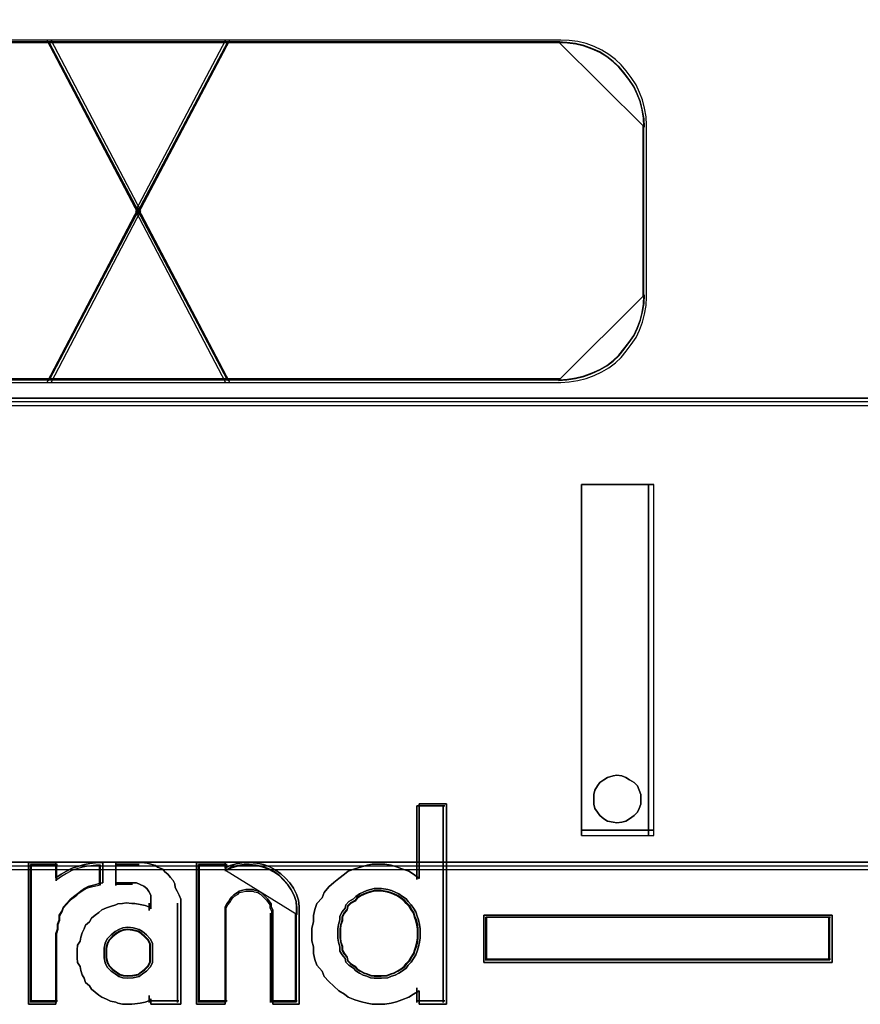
# Model space of a CAD drawing. Header units: millimetres. Extents: x -1290 to 1795, y -4192 to -1311.
# Tile 498 of 656: x 1537.8 to 1539.8, y -3688.65 to -3686.3. Entities that reach past the tile are written whole.
import ezdxf

# ---------------------------------------------------------------- set-up
doc = ezdxf.new("R2010")
doc.units = ezdxf.units.MM
doc.layers.add('30', color=7, linetype='Continuous')
doc.layers.add('45', color=7, linetype='Continuous')
doc.layers.add('Aparatura', color=7, linetype='Continuous', lineweight=13)

# ---------------------------------------------------------------- blocks, each defined once
blk = doc.blocks.new('*U222')
at = {"layer": '30', "color": 7}
for points in [[(764.797637, -412.488144), (117.203183, -412.488144), (117.203183, -414.007719), (117.203183, -435.076424), (117.203183, -436.55493), (764.797637, -436.55493), (764.797637, -435.076424), (764.797637, -414.007719), (764.797637, -412.488144)], [(117.203183, -436.468753), (764.797637, -436.468753), (117.203183, -436.468753)], [(764.797637, -436.468753), (117.203183, -436.468753), (117.203183, -437.964885), (117.203183, -439.544136), (117.203183, -442.07925), (764.797637, -442.07925), (764.797637, -439.544136), (764.797637, -437.964885), (764.797637, -436.468753)], [(764.754661, -436.510046), (117.246158, -436.510046), (117.246158, -437.983677), (117.246158, -439.539176), (117.246158, -442.036161), (764.754661, -442.036161), (764.754661, -439.539176), (764.754661, -437.983677), (764.754661, -436.510046)], [(117.203183, -441.993072), (764.797637, -441.993072), (117.203183, -441.993072)]]:
    blk.add_lwpolyline(points, close=True, dxfattribs=at)
blk = doc.blocks.new('*U225')
at = {"layer": '45', "color": 3}
for points in [[(193.397664, -437.626759), (197.395461, -437.626759), (197.395461, -437.626759), (198.462719, -435.585162), (197.395461, -433.549499), (193.397664, -433.549499)], [(193.397664, -437.626759), (197.395461, -437.626759), (197.395461, -437.626759), (198.462719, -435.585162), (197.395461, -433.549499), (193.397664, -433.549499)], [(193.397664, -437.626759), (197.395461, -437.626759), (197.395461, -437.626759), (198.462719, -435.585162), (197.395461, -433.549499), (193.397664, -433.549499)], [(193.397664, -437.626759), (197.395461, -437.626759), (198.462719, -435.585162), (197.395461, -433.549499), (197.395461, -433.549499), (193.397664, -433.549499)], [(193.397664, -437.626759), (197.395461, -437.626759), (198.462719, -435.585162), (198.462719, -435.585162), (197.395461, -433.549499), (193.397664, -433.549499)], [(193.397664, -437.626759), (197.395461, -437.626759), (197.395461, -437.626759), (198.462719, -435.585162), (197.395461, -433.549499), (193.397664, -433.549499)], [(193.417948, -437.594443), (197.375708, -437.594443), (197.375708, -437.594443), (198.432278, -435.585209), (197.375708, -433.581816), (193.417948, -433.581816)], [(193.417948, -437.594443), (197.375708, -437.594443), (197.375708, -437.594443), (198.432278, -435.585209), (197.375708, -433.581816), (193.417948, -433.581816)], [(193.417948, -437.594443), (197.375708, -437.594443), (197.375708, -437.594443), (198.432278, -435.585209), (197.375708, -433.581816), (193.417948, -433.581816)], [(193.417948, -437.594443), (197.375708, -437.594443), (198.432278, -435.585209), (197.375708, -433.581816), (197.375708, -433.581816), (193.417948, -433.581816)], [(193.417948, -437.594443), (197.375708, -437.594443), (198.432278, -435.585209), (198.432278, -435.585209), (197.375708, -433.581816), (193.417948, -433.581816)], [(193.417948, -437.594443), (197.375708, -437.594443), (197.375708, -437.594443), (198.432278, -435.585209), (197.375708, -433.581816), (193.417948, -433.581816)]]:
    blk.add_lwpolyline(points, dxfattribs=at)
for points in [[(203.45146, -433.572839), (193.411305, -433.572839), (203.45146, -433.572839)], [(197.343565, -433.549499), (198.431064, -435.617753), (199.524572, -433.549499), (197.343565, -433.549499)], [(199.524572, -433.549499), (197.343565, -433.549499), (198.431064, -435.617753), (199.524572, -433.549499)], [(198.431064, -435.617753), (199.524572, -433.549499), (197.343565, -433.549499), (198.431064, -435.617753)], [(199.524572, -433.549499), (197.343565, -433.549499), (198.431064, -435.617753), (199.524572, -433.549499)], [(199.524572, -433.549499), (197.343565, -433.549499), (198.431064, -435.617753), (199.524572, -433.549499)], [(199.524572, -433.549499), (197.343565, -433.549499), (198.431064, -435.617753), (199.524572, -433.549499)], [(199.524572, -433.549499), (197.343565, -433.549499), (198.431064, -435.617753), (199.524572, -433.549499)], [(197.366843, -433.572839), (199.501294, -437.60342), (197.366843, -433.572839)], [(199.501294, -433.572839), (197.366843, -437.60342), (199.501294, -433.572839)], [(197.374006, -433.581816), (198.431148, -435.585436), (199.494131, -433.581816), (197.374006, -433.581816)], [(199.494131, -433.581816), (197.374006, -433.581816), (198.431148, -435.585436), (199.494131, -433.581816)], [(198.431148, -435.585436), (199.494131, -433.581816), (197.374006, -433.581816), (198.431148, -435.585436)], [(199.494131, -433.581816), (197.374006, -433.581816), (198.431148, -435.585436), (199.494131, -433.581816)], [(199.494131, -433.581816), (197.374006, -433.581816), (198.431148, -435.585436), (199.494131, -433.581816)], [(199.494131, -433.581816), (197.374006, -433.581816), (198.431148, -435.585436), (199.494131, -433.581816)], [(199.494131, -433.581816), (197.374006, -433.581816), (198.431148, -435.585436), (199.494131, -433.581816)], [(198.400046, -435.585162), (199.473108, -437.626759), (203.464664, -437.626759), (203.564895, -437.620825), (203.665126, -437.60302), (203.765357, -437.57928), (203.859693, -437.543671), (203.954028, -437.502127), (204.036571, -437.454648), (204.113218, -437.395299), (204.18397, -437.330016), (204.242929, -437.252862), (204.301889, -437.175709), (204.360848, -437.092621), (204.40212, -437.003597), (204.437495, -436.908639), (204.461079, -436.813681), (204.478767, -436.712788), (204.484663, -436.605961), (204.484663, -434.564363), (204.478767, -434.46347), (204.461079, -434.362577), (204.437495, -434.261684), (204.40212, -434.172661), (204.360848, -434.083638), (204.301889, -433.994615), (204.242929, -433.917462), (204.18397, -433.846243), (204.113218, -433.780959), (204.036571, -433.721611), (203.954028, -433.668197), (203.859693, -433.626653), (203.765357, -433.591043), (203.665126, -433.567304), (203.564895, -433.555434), (203.464664, -433.549499), (199.473108, -433.549499), (198.400046, -435.585162)], [(203.464664, -433.549499), (199.473108, -433.549499), (198.400046, -435.585162), (199.473108, -437.626759), (203.464664, -437.626759), (203.564895, -437.620825), (203.665126, -437.60302), (203.765357, -437.57928), (203.859693, -437.543671), (203.954028, -437.502127), (204.036571, -437.454648), (204.113218, -437.395299), (204.18397, -437.330016), (204.242929, -437.252862), (204.301889, -437.175709), (204.360848, -437.092621), (204.40212, -437.003597), (204.437495, -436.908639), (204.461079, -436.813681), (204.478767, -436.712788), (204.484663, -436.605961), (204.484663, -434.564363), (204.478767, -434.46347), (204.461079, -434.362577), (204.437495, -434.261684), (204.40212, -434.172661), (204.360848, -434.083638), (204.301889, -433.994615), (204.242929, -433.917462), (204.18397, -433.846243), (204.113218, -433.780959), (204.036571, -433.721611), (203.954028, -433.668197), (203.859693, -433.626653), (203.765357, -433.591043), (203.665126, -433.567304), (203.564895, -433.555434), (203.464664, -433.549499)], [(198.400046, -435.585162), (199.473108, -437.626759), (203.464664, -437.626759), (203.564895, -437.620825), (203.665126, -437.60302), (203.765357, -437.57928), (203.859693, -437.543671), (203.954028, -437.502127), (204.036571, -437.454648), (204.113218, -437.395299), (204.18397, -437.330016), (204.242929, -437.252862), (204.301889, -437.175709), (204.360848, -437.092621), (204.40212, -437.003597), (204.437495, -436.908639), (204.461079, -436.813681), (204.478767, -436.712788), (204.484663, -436.605961), (204.484663, -434.564363), (204.478767, -434.46347), (204.461079, -434.362577), (204.437495, -434.261684), (204.40212, -434.172661), (204.360848, -434.083638), (204.301889, -433.994615), (204.242929, -433.917462), (204.18397, -433.846243), (204.113218, -433.780959), (204.036571, -433.721611), (203.954028, -433.668197), (203.859693, -433.626653), (203.765357, -433.591043), (203.665126, -433.567304), (203.564895, -433.555434), (203.464664, -433.549499), (199.473108, -433.549499), (198.400046, -435.585162)], [(199.473108, -433.549499), (198.400046, -435.585162), (199.473108, -437.626759), (203.464664, -437.626759), (203.564895, -437.620825), (203.665126, -437.60302), (203.765357, -437.57928), (203.859693, -437.543671), (203.954028, -437.502127), (204.036571, -437.454648), (204.113218, -437.395299), (204.18397, -437.330016), (204.242929, -437.252862), (204.301889, -437.175709), (204.360848, -437.092621), (204.40212, -437.003597), (204.437495, -436.908639), (204.461079, -436.813681), (204.478767, -436.712788), (204.484663, -436.605961), (204.484663, -434.564363), (204.478767, -434.46347), (204.461079, -434.362577), (204.437495, -434.261684), (204.40212, -434.172661), (204.360848, -434.083638), (204.301889, -433.994615), (204.242929, -433.917462), (204.18397, -433.846243), (204.113218, -433.780959), (204.036571, -433.721611), (203.954028, -433.668197), (203.859693, -433.626653), (203.765357, -433.591043), (203.665126, -433.567304), (203.564895, -433.555434), (203.464664, -433.549499), (199.473108, -433.549499)], [(199.473108, -433.549499), (198.400046, -435.585162), (199.473108, -437.626759), (203.464664, -437.626759), (203.564895, -437.620825), (203.665126, -437.60302), (203.765357, -437.57928), (203.859693, -437.543671), (203.954028, -437.502127), (204.036571, -437.454648), (204.113218, -437.395299), (204.18397, -437.330016), (204.242929, -437.252862), (204.301889, -437.175709), (204.360848, -437.092621), (204.40212, -437.003597), (204.437495, -436.908639), (204.461079, -436.813681), (204.478767, -436.712788), (204.484663, -436.605961), (204.484663, -434.564363), (204.478767, -434.46347), (204.461079, -434.362577), (204.437495, -434.261684), (204.40212, -434.172661), (204.360848, -434.083638), (204.301889, -433.994615), (204.242929, -433.917462), (204.18397, -433.846243), (204.113218, -433.780959), (204.036571, -433.721611), (203.954028, -433.668197), (203.859693, -433.626653), (203.765357, -433.591043), (203.665126, -433.567304), (203.564895, -433.555434), (203.464664, -433.549499), (199.473108, -433.549499)], [(203.464664, -437.626759), (203.564895, -437.620825), (203.665126, -437.60302), (203.765357, -437.57928), (203.859693, -437.543671), (203.954028, -437.502127), (204.036571, -437.454648), (204.113218, -437.395299), (204.18397, -437.330016), (204.242929, -437.252862), (204.301889, -437.175709), (204.360848, -437.092621), (204.40212, -437.003597), (204.437495, -436.908639), (204.461079, -436.813681), (204.478767, -436.712788), (204.484663, -436.605961), (204.484663, -434.564363), (204.478767, -434.46347), (204.461079, -434.362577), (204.437495, -434.261684), (204.40212, -434.172661), (204.360848, -434.083638), (204.301889, -433.994615), (204.242929, -433.917462), (204.18397, -433.846243), (204.113218, -433.780959), (204.036571, -433.721611), (203.954028, -433.668197), (203.859693, -433.626653), (203.765357, -433.591043), (203.665126, -433.567304), (203.564895, -433.555434), (203.464664, -433.549499), (199.473108, -433.549499), (198.400046, -435.585162), (199.473108, -437.626759), (203.464664, -437.626759)], [(198.430487, -435.585209), (199.492813, -437.594443), (203.444429, -437.594443), (203.543657, -437.588602), (203.642886, -437.57108), (203.742114, -437.547717), (203.835505, -437.512672), (203.928896, -437.471786), (204.010614, -437.42506), (204.086494, -437.366652), (204.156537, -437.302403), (204.214907, -437.226473), (204.273276, -437.150542), (204.331646, -437.068771), (204.372505, -436.981159), (204.407526, -436.887707), (204.430874, -436.794254), (204.448385, -436.69496), (204.454222, -436.589826), (204.454222, -434.580592), (204.448385, -434.481298), (204.430874, -434.382005), (204.407526, -434.282711), (204.372505, -434.195099), (204.331646, -434.107487), (204.273276, -434.019875), (204.214907, -433.943945), (204.156537, -433.873856), (204.086494, -433.809607), (204.010614, -433.751199), (203.928896, -433.698632), (203.835505, -433.657746), (203.742114, -433.622701), (203.642886, -433.599338), (203.543657, -433.587657), (203.444429, -433.581816), (199.492813, -433.581816), (198.430487, -435.585209)], [(203.444429, -433.581816), (199.492813, -433.581816), (198.430487, -435.585209), (199.492813, -437.594443), (203.444429, -437.594443), (203.543657, -437.588602), (203.642886, -437.57108), (203.742114, -437.547717), (203.835505, -437.512672), (203.928896, -437.471786), (204.010614, -437.42506), (204.086494, -437.366652), (204.156537, -437.302403), (204.214907, -437.226473), (204.273276, -437.150542), (204.331646, -437.068771), (204.372505, -436.981159), (204.407526, -436.887707), (204.430874, -436.794254), (204.448385, -436.69496), (204.454222, -436.589826), (204.454222, -434.580592), (204.448385, -434.481298), (204.430874, -434.382005), (204.407526, -434.282711), (204.372505, -434.195099), (204.331646, -434.107487), (204.273276, -434.019875), (204.214907, -433.943945), (204.156537, -433.873856), (204.086494, -433.809607), (204.010614, -433.751199), (203.928896, -433.698632), (203.835505, -433.657746), (203.742114, -433.622701), (203.642886, -433.599338), (203.543657, -433.587657), (203.444429, -433.581816)], [(198.430487, -435.585209), (199.492813, -437.594443), (203.444429, -437.594443), (203.543657, -437.588602), (203.642886, -437.57108), (203.742114, -437.547717), (203.835505, -437.512672), (203.928896, -437.471786), (204.010614, -437.42506), (204.086494, -437.366652), (204.156537, -437.302403), (204.214907, -437.226473), (204.273276, -437.150542), (204.331646, -437.068771), (204.372505, -436.981159), (204.407526, -436.887707), (204.430874, -436.794254), (204.448385, -436.69496), (204.454222, -436.589826), (204.454222, -434.580592), (204.448385, -434.481298), (204.430874, -434.382005), (204.407526, -434.282711), (204.372505, -434.195099), (204.331646, -434.107487), (204.273276, -434.019875), (204.214907, -433.943945), (204.156537, -433.873856), (204.086494, -433.809607), (204.010614, -433.751199), (203.928896, -433.698632), (203.835505, -433.657746), (203.742114, -433.622701), (203.642886, -433.599338), (203.543657, -433.587657), (203.444429, -433.581816), (199.492813, -433.581816), (198.430487, -435.585209)], [(199.492813, -433.581816), (198.430487, -435.585209), (199.492813, -437.594443), (203.444429, -437.594443), (203.543657, -437.588602), (203.642886, -437.57108), (203.742114, -437.547717), (203.835505, -437.512672), (203.928896, -437.471786), (204.010614, -437.42506), (204.086494, -437.366652), (204.156537, -437.302403), (204.214907, -437.226473), (204.273276, -437.150542), (204.331646, -437.068771), (204.372505, -436.981159), (204.407526, -436.887707), (204.430874, -436.794254), (204.448385, -436.69496), (204.454222, -436.589826), (204.454222, -434.580592), (204.448385, -434.481298), (204.430874, -434.382005), (204.407526, -434.282711), (204.372505, -434.195099), (204.331646, -434.107487), (204.273276, -434.019875), (204.214907, -433.943945), (204.156537, -433.873856), (204.086494, -433.809607), (204.010614, -433.751199), (203.928896, -433.698632), (203.835505, -433.657746), (203.742114, -433.622701), (203.642886, -433.599338), (203.543657, -433.587657), (203.444429, -433.581816), (199.492813, -433.581816)], [(199.492813, -433.581816), (198.430487, -435.585209), (199.492813, -437.594443), (203.444429, -437.594443), (203.543657, -437.588602), (203.642886, -437.57108), (203.742114, -437.547717), (203.835505, -437.512672), (203.928896, -437.471786), (204.010614, -437.42506), (204.086494, -437.366652), (204.156537, -437.302403), (204.214907, -437.226473), (204.273276, -437.150542), (204.331646, -437.068771), (204.372505, -436.981159), (204.407526, -436.887707), (204.430874, -436.794254), (204.448385, -436.69496), (204.454222, -436.589826), (204.454222, -434.580592), (204.448385, -434.481298), (204.430874, -434.382005), (204.407526, -434.282711), (204.372505, -434.195099), (204.331646, -434.107487), (204.273276, -434.019875), (204.214907, -433.943945), (204.156537, -433.873856), (204.086494, -433.809607), (204.010614, -433.751199), (203.928896, -433.698632), (203.835505, -433.657746), (203.742114, -433.622701), (203.642886, -433.599338), (203.543657, -433.587657), (203.444429, -433.581816), (199.492813, -433.581816)], [(203.444429, -437.594443), (203.543657, -437.588602), (203.642886, -437.57108), (203.742114, -437.547717), (203.835505, -437.512672), (203.928896, -437.471786), (204.010614, -437.42506), (204.086494, -437.366652), (204.156537, -437.302403), (204.214907, -437.226473), (204.273276, -437.150542), (204.331646, -437.068771), (204.372505, -436.981159), (204.407526, -436.887707), (204.430874, -436.794254), (204.448385, -436.69496), (204.454222, -436.589826), (204.454222, -434.580592), (204.448385, -434.481298), (204.430874, -434.382005), (204.407526, -434.282711), (204.372505, -434.195099), (204.331646, -434.107487), (204.273276, -434.019875), (204.214907, -433.943945), (204.156537, -433.873856), (204.086494, -433.809607), (204.010614, -433.751199), (203.928896, -433.698632), (203.835505, -433.657746), (203.742114, -433.622701), (203.642886, -433.599338), (203.543657, -433.587657), (203.444429, -433.581816), (199.492813, -433.581816), (198.430487, -435.585209), (199.492813, -437.594443), (203.444429, -437.594443)], [(204.461384, -434.589012), (204.455454, -434.487989), (204.437661, -434.386966), (204.413938, -434.285943), (204.378352, -434.196805), (204.336836, -434.107667), (204.277528, -434.018529), (204.218219, -433.941276), (204.15891, -433.869966), (204.08774, -433.804598), (204.010638, -433.745172), (203.927606, -433.69169), (203.832712, -433.650092), (203.737818, -433.614437), (203.636994, -433.590667), (203.536169, -433.578781), (203.435344, -433.572839), (204.461384, -434.589012)], [(204.445269, -436.598019), (204.445269, -434.572854), (204.445269, -436.598019)], [(199.524572, -437.626759), (198.431064, -435.55312), (197.343565, -437.626759), (199.524572, -437.626759)], [(199.524572, -437.626759), (198.431064, -435.55312), (197.343565, -437.626759), (199.524572, -437.626759)], [(199.524572, -437.626759), (198.431064, -435.55312), (197.343565, -437.626759), (199.524572, -437.626759)], [(199.524572, -437.626759), (198.431064, -435.55312), (197.343565, -437.626759), (199.524572, -437.626759)], [(199.524572, -437.626759), (198.431064, -435.55312), (197.343565, -437.626759), (199.524572, -437.626759)], [(199.524572, -437.626759), (198.431064, -435.55312), (197.343565, -437.626759), (199.524572, -437.626759)], [(199.524572, -437.626759), (198.431064, -435.55312), (197.343565, -437.626759), (199.524572, -437.626759)], [(199.494131, -437.594443), (198.431148, -435.583641), (197.374006, -437.594443), (199.494131, -437.594443)], [(199.494131, -437.594443), (198.431148, -435.583641), (197.374006, -437.594443), (199.494131, -437.594443)], [(199.494131, -437.594443), (198.431148, -435.583641), (197.374006, -437.594443), (199.494131, -437.594443)], [(199.494131, -437.594443), (198.431148, -435.583641), (197.374006, -437.594443), (199.494131, -437.594443)], [(199.494131, -437.594443), (198.431148, -435.583641), (197.374006, -437.594443), (199.494131, -437.594443)], [(199.494131, -437.594443), (198.431148, -435.583641), (197.374006, -437.594443), (199.494131, -437.594443)], [(199.494131, -437.594443), (198.431148, -435.583641), (197.374006, -437.594443), (199.494131, -437.594443)], [(203.435344, -437.60342), (203.536169, -437.59748), (203.636994, -437.579663), (203.737818, -437.555905), (203.832712, -437.52027), (203.927606, -437.478695), (204.010638, -437.43118), (204.08774, -437.371787), (204.15891, -437.306455), (204.218219, -437.229244), (204.277528, -437.152033), (204.336836, -437.068883), (204.378352, -436.979793), (204.413938, -436.884765), (204.437661, -436.789736), (204.455454, -436.688768), (204.461384, -436.581861), (203.435344, -437.60342)], [(203.45146, -437.585466), (193.411305, -437.585466), (203.45146, -437.585466)]]:
    blk.add_lwpolyline(points, close=True, dxfattribs=at)
at = {"layer": '45', "color": 7}
for points in [[(203.709313, -443.023608), (203.709313, -438.842217), (203.709313, -443.023608)], [(203.709313, -438.842217), (204.572405, -438.842217), (203.709313, -438.842217)], [(203.709313, -443.023608), (204.572405, -443.023608), (204.572405, -438.842217), (203.709313, -438.842217), (203.709313, -443.023608)], [(204.509732, -443.023608), (204.509732, -438.842217), (204.509732, -443.023608)], [(204.414828, -442.588234), (204.414828, -442.535626), (204.39511, -442.483017), (204.375391, -442.430409), (204.335955, -442.390953), (204.283373, -442.358073), (204.237364, -442.331769), (204.191355, -442.312041), (204.1322, -442.305465), (204.086191, -442.312041), (204.020464, -442.331769), (203.974455, -442.358073), (203.928446, -442.390953), (203.902155, -442.430409), (203.869291, -442.483017), (203.856146, -442.535626), (203.856146, -442.588234), (203.856146, -442.647418), (203.869291, -442.700026), (203.902155, -442.746058), (203.928446, -442.785515), (203.974455, -442.824971), (204.020464, -442.851275), (204.086191, -442.864427), (204.1322, -442.871003), (204.191355, -442.864427), (204.237364, -442.851275), (204.283373, -442.824971), (204.335955, -442.785515), (204.375391, -442.746058), (204.39511, -442.700026), (204.414828, -442.647418), (204.414828, -442.588234)], [(204.1322, -442.305465), (204.191355, -442.312041), (204.237364, -442.331769), (204.283373, -442.358073), (204.335955, -442.390953), (204.375391, -442.430409), (204.39511, -442.483017), (204.414828, -442.535626), (204.414828, -442.588234), (204.414828, -442.647418), (204.39511, -442.700026), (204.375391, -442.746058), (204.335955, -442.785515), (204.283373, -442.824971), (204.237364, -442.851275), (204.191355, -442.864427), (204.1322, -442.871003), (204.086191, -442.864427), (204.020464, -442.851275), (203.974455, -442.824971), (203.928446, -442.785515), (203.902155, -442.746058), (203.869291, -442.700026), (203.856146, -442.647418), (203.856146, -442.588234), (203.856146, -442.535626), (203.869291, -442.483017), (203.902155, -442.430409), (203.928446, -442.390953), (203.974455, -442.358073), (204.020464, -442.331769), (204.086191, -442.312041), (204.1322, -442.305465)], [(202.104894, -442.644788), (202.104894, -445.032615), (201.776717, -445.032615), (201.776717, -444.870627), (201.709866, -444.912624), (201.65517, -444.948621), (201.570087, -444.978619), (201.509314, -445.002617), (201.442463, -445.020616), (201.369535, -445.032615), (201.284452, -445.032615), (201.217601, -445.032615), (201.156828, -445.020616), (201.089977, -445.002617), (201.010972, -444.978619), (200.931966, -444.948621), (200.889425, -444.912624), (200.822574, -444.870627), (200.7618, -444.816631), (200.701027, -444.762635), (200.646331, -444.702639), (200.622021, -444.636644), (200.561248, -444.564649), (200.536939, -444.498654), (200.518707, -444.426659), (200.518707, -444.348665), (200.500475, -444.27667), (200.500475, -444.198675), (200.500475, -444.126681), (200.518707, -444.048686), (200.518707, -443.976691), (200.536939, -443.904697), (200.561248, -443.832702), (200.622021, -443.766707), (200.646331, -443.700711), (200.701027, -443.634716), (200.7618, -443.58072), (200.822574, -443.532723), (200.889425, -443.484727), (200.931966, -443.44873), (201.010972, -443.418732), (201.089977, -443.394733), (201.156828, -443.376735), (201.217601, -443.364736), (201.284452, -443.364736), (201.369535, -443.364736), (201.442463, -443.376735), (201.509314, -443.394733), (201.570087, -443.418732), (201.65517, -443.44873), (201.709866, -443.484727), (201.776717, -443.532723), (201.776717, -442.644788), (202.104894, -442.644788)], [(200.646331, -443.700711), (200.622021, -443.766707), (200.561248, -443.832702), (200.536939, -443.904697), (200.518707, -443.976691), (200.518707, -444.048686), (200.500475, -444.126681), (200.500475, -444.198675), (200.500475, -444.27667), (200.518707, -444.348665), (200.518707, -444.426659), (200.536939, -444.498654), (200.561248, -444.564649), (200.622021, -444.636644), (200.646331, -444.702639), (200.701027, -444.762635), (200.7618, -444.816631), (200.822574, -444.870627), (200.889425, -444.912624), (200.931966, -444.948621), (201.010972, -444.978619), (201.089977, -445.002617), (201.156828, -445.020616), (201.217601, -445.032615), (201.284452, -445.032615), (201.369535, -445.032615), (201.442463, -445.020616), (201.509314, -445.002617), (201.570087, -444.978619), (201.65517, -444.948621), (201.709866, -444.912624), (201.776717, -444.870627), (201.776717, -445.032615), (202.104894, -445.032615), (202.104894, -442.644788), (201.776717, -442.644788), (201.776717, -443.532723), (201.709866, -443.484727), (201.65517, -443.44873), (201.570087, -443.418732), (201.509314, -443.394733), (201.442463, -443.376735), (201.369535, -443.364736), (201.284452, -443.364736), (201.217601, -443.364736), (201.156828, -443.376735), (201.089977, -443.394733), (201.010972, -443.418732), (200.931966, -443.44873), (200.889425, -443.484727), (200.822574, -443.532723), (200.7618, -443.58072), (200.701027, -443.634716), (200.646331, -443.700711)], [(201.748555, -442.668127), (201.748555, -443.547853), (201.748555, -442.668127)], [(201.748555, -442.668127), (202.081615, -442.668127), (201.748555, -442.668127)], [(202.063709, -442.668127), (202.063709, -445.009275), (202.063709, -442.668127)], [(203.709313, -442.958975), (204.572405, -442.958975), (203.709313, -442.958975)], [(197.126897, -443.344978), (197.453785, -443.344978), (197.453785, -443.527097), (197.516648, -443.484602), (197.579511, -443.448179), (197.648661, -443.411755), (197.724096, -443.387472), (197.793246, -443.36926), (197.856109, -443.357119), (197.95669, -443.344978), (198.013267, -443.344978), (198.013267, -443.587803), (197.95669, -443.599944), (197.900113, -443.612086), (197.83725, -443.630298), (197.793246, -443.65458), (197.749241, -443.684933), (197.711524, -443.715287), (197.661233, -443.75171), (197.617229, -443.788134), (197.579511, -443.830629), (197.541793, -443.873123), (197.522934, -443.921688), (197.491503, -443.970253), (197.491503, -444.024889), (197.472644, -444.079525), (197.472644, -444.134161), (197.453785, -444.188796), (197.453785, -445.032615), (197.126897, -445.032615), (197.126897, -443.344978)], [(197.711524, -443.715287), (197.749241, -443.684933), (197.793246, -443.65458), (197.83725, -443.630298), (197.900113, -443.612086), (197.95669, -443.599944), (198.013267, -443.587803), (198.013267, -443.344978), (197.95669, -443.344978), (197.856109, -443.357119), (197.793246, -443.36926), (197.724096, -443.387472), (197.648661, -443.411755), (197.579511, -443.448179), (197.516648, -443.484602), (197.453785, -443.527097), (197.453785, -443.344978), (197.126897, -443.344978), (197.126897, -445.032615), (197.453785, -445.032615), (197.453785, -444.188796), (197.472644, -444.134161), (197.472644, -444.079525), (197.491503, -444.024889), (197.491503, -443.970253), (197.522934, -443.921688), (197.541793, -443.873123), (197.579511, -443.830629), (197.617229, -443.788134), (197.661233, -443.75171), (197.711524, -443.715287)], [(197.150175, -443.368317), (197.150175, -445.009275), (197.150175, -443.368317)], [(197.150175, -443.368317), (197.470701, -443.368317), (197.150175, -443.368317)], [(197.702418, -443.732414), (197.737469, -443.703158), (197.778362, -443.673903), (197.819255, -443.650499), (197.877673, -443.632945), (197.930249, -443.621243), (197.982826, -443.609541), (197.982826, -443.375499), (197.930249, -443.375499), (197.83678, -443.387201), (197.778362, -443.398903), (197.714102, -443.416456), (197.644, -443.43986), (197.57974, -443.474967), (197.521321, -443.510073), (197.462903, -443.551031), (197.462903, -443.375499), (197.159128, -443.375499), (197.159128, -445.002094), (197.462903, -445.002094), (197.462903, -444.188796), (197.480429, -444.136137), (197.480429, -444.083477), (197.497954, -444.030818), (197.497954, -443.978158), (197.527163, -443.93135), (197.544689, -443.884541), (197.57974, -443.843584), (197.614791, -443.802626), (197.655683, -443.76752), (197.702418, -443.732414)], [(197.454585, -443.368317), (197.454585, -443.560421), (197.454585, -443.368317)], [(198.940821, -443.824558), (198.940821, -445.032615), (198.584296, -445.032615), (198.584296, -444.965838), (198.559708, -444.990121), (198.516679, -445.008333), (198.455209, -445.020474), (198.393739, -445.026544), (198.356857, -445.032615), (198.28924, -445.032615), (198.246211, -445.032615), (198.190888, -445.020474), (198.1663, -445.008333), (198.10483, -444.996191), (198.055654, -444.971909), (198.000331, -444.947626), (197.963449, -444.923344), (197.92042, -444.88692), (197.877391, -444.850496), (197.852803, -444.814072), (197.803627, -444.771578), (197.791333, -444.723013), (197.766745, -444.680518), (197.748304, -444.631953), (197.742157, -444.583388), (197.711422, -444.534823), (197.705275, -444.480187), (197.705275, -444.431622), (197.705275, -444.383057), (197.711422, -444.328421), (197.742157, -444.279856), (197.748304, -444.231291), (197.766745, -444.182726), (197.791333, -444.134161), (197.803627, -444.091666), (197.852803, -444.049172), (197.877391, -444.006677), (197.92042, -443.970253), (197.963449, -443.9399), (198.000331, -443.909547), (198.055654, -443.885264), (198.10483, -443.867053), (198.1663, -443.848841), (198.190888, -443.836699), (198.246211, -443.830629), (198.28924, -443.824558), (198.356857, -443.830629), (198.393739, -443.830629), (198.455209, -443.84277), (198.516679, -443.854911), (198.559708, -443.873123), (198.584296, -443.897406), (198.584296, -443.824558), (198.584296, -443.782064), (198.584296, -443.733499), (198.559708, -443.691004), (198.53512, -443.65458), (198.498238, -443.624227), (198.455209, -443.606015), (198.41218, -443.587803), (198.356857, -443.587803), (198.1663, -443.587803), (198.1663, -443.344978), (198.442915, -443.344978), (198.47365, -443.344978), (198.541267, -443.351048), (198.584296, -443.36319), (198.639619, -443.381401), (198.664207, -443.399613), (198.725677, -443.423896), (198.750265, -443.454249), (198.787147, -443.484602), (198.817882, -443.521026), (198.848617, -443.55745), (198.867058, -443.599944), (198.873205, -443.642439), (198.897792, -443.684933), (198.92238, -443.733499), (198.940821, -443.782064), (198.940821, -443.824558)], [(198.750265, -443.454249), (198.725677, -443.423896), (198.664207, -443.399613), (198.639619, -443.381401), (198.584296, -443.36319), (198.541267, -443.351048), (198.47365, -443.344978), (198.442915, -443.344978), (198.1663, -443.344978), (198.1663, -443.587803), (198.356857, -443.587803), (198.41218, -443.587803), (198.455209, -443.606015), (198.498238, -443.624227), (198.53512, -443.65458), (198.559708, -443.691004), (198.584296, -443.733499), (198.584296, -443.782064), (198.584296, -443.824558), (198.584296, -443.897406), (198.559708, -443.873123), (198.516679, -443.854911), (198.455209, -443.84277), (198.393739, -443.830629), (198.356857, -443.830629), (198.28924, -443.824558), (198.246211, -443.830629), (198.190888, -443.836699), (198.1663, -443.848841), (198.10483, -443.867053), (198.055654, -443.885264), (198.000331, -443.909547), (197.963449, -443.9399), (197.92042, -443.970253), (197.877391, -444.006677), (197.852803, -444.049172), (197.803627, -444.091666), (197.791333, -444.134161), (197.766745, -444.182726), (197.748304, -444.231291), (197.742157, -444.279856), (197.711422, -444.328421), (197.705275, -444.383057), (197.705275, -444.431622), (197.705275, -444.480187), (197.711422, -444.534823), (197.742157, -444.583388), (197.748304, -444.631953), (197.766745, -444.680518), (197.791333, -444.723013), (197.803627, -444.771578), (197.852803, -444.814072), (197.877391, -444.850496), (197.92042, -444.88692), (197.963449, -444.923344), (198.000331, -444.947626), (198.055654, -444.971909), (198.10483, -444.996191), (198.1663, -445.008333), (198.190888, -445.020474), (198.246211, -445.032615), (198.28924, -445.032615), (198.356857, -445.032615), (198.393739, -445.026544), (198.455209, -445.020474), (198.516679, -445.008333), (198.559708, -444.990121), (198.584296, -444.965838), (198.584296, -445.032615), (198.940821, -445.032615), (198.940821, -443.824558), (198.940821, -443.782064), (198.92238, -443.733499), (198.897792, -443.684933), (198.873205, -443.642439), (198.867058, -443.599944), (198.848617, -443.55745), (198.817882, -443.521026), (198.787147, -443.484602), (198.750265, -443.454249)], [(197.973872, -443.368317), (197.973872, -443.619668), (197.973872, -443.368317)], [(198.165472, -443.368317), (198.165472, -443.619668), (198.165472, -443.368317)], [(198.444812, -443.368317), (198.165472, -443.368317), (198.444812, -443.368317)], [(199.46757, -443.411755), (199.529157, -443.381401), (199.61538, -443.357119), (199.695443, -443.344978), (199.757031, -443.344978), (199.843253, -443.351048), (199.923317, -443.36926), (199.991063, -443.393543), (200.064968, -443.429967), (200.132714, -443.478532), (200.181984, -443.527097), (200.237412, -443.587803), (200.280523, -443.64851), (200.317476, -443.721357), (200.342111, -443.794205), (200.34827, -443.867053), (200.34827, -443.945971), (200.34827, -445.032615), (200.034174, -445.032615), (200.034174, -443.945971), (200.034174, -443.909547), (200.015698, -443.873123), (200.015698, -443.836699), (199.991063, -443.806346), (199.972587, -443.775993), (199.947952, -443.75171), (199.923317, -443.727428), (199.898682, -443.703145), (199.861729, -443.684933), (199.818618, -443.672792), (199.800142, -443.666721), (199.750872, -443.666721), (199.71392, -443.666721), (199.676967, -443.672792), (199.633856, -443.684933), (199.61538, -443.703145), (199.572269, -443.727428), (199.547634, -443.75171), (199.529157, -443.775993), (199.510681, -443.806346), (199.486046, -443.836699), (199.46757, -443.873123), (199.46757, -443.909547), (199.46757, -443.945971), (199.46757, -445.032615), (199.128839, -445.032615), (199.128839, -443.344978), (199.46757, -443.344978), (199.46757, -443.411755)], [(200.280523, -443.64851), (200.237412, -443.587803), (200.181984, -443.527097), (200.132714, -443.478532), (200.064968, -443.429967), (199.991063, -443.393543), (199.923317, -443.36926), (199.843253, -443.351048), (199.757031, -443.344978), (199.695443, -443.344978), (199.61538, -443.357119), (199.529157, -443.381401), (199.46757, -443.411755), (199.46757, -443.344978), (199.128839, -443.344978), (199.128839, -445.032615), (199.46757, -445.032615), (199.46757, -443.945971), (199.46757, -443.909547), (199.46757, -443.873123), (199.486046, -443.836699), (199.510681, -443.806346), (199.529157, -443.775993), (199.547634, -443.75171), (199.572269, -443.727428), (199.61538, -443.703145), (199.633856, -443.684933), (199.676967, -443.672792), (199.71392, -443.666721), (199.750872, -443.666721), (199.800142, -443.666721), (199.818618, -443.672792), (199.861729, -443.684933), (199.898682, -443.703145), (199.923317, -443.727428), (199.947952, -443.75171), (199.972587, -443.775993), (199.991063, -443.806346), (200.015698, -443.836699), (200.015698, -443.873123), (200.034174, -443.909547), (200.034174, -443.945971), (200.034174, -445.032615), (200.34827, -445.032615), (200.34827, -443.945971), (200.34827, -443.867053), (200.342111, -443.794205), (200.317476, -443.721357), (200.280523, -443.64851)], [(199.152118, -443.368317), (199.152118, -445.009275), (199.152118, -443.368317)], [(199.152118, -443.368317), (199.49055, -443.368317), (199.152118, -443.368317)], [(200.253465, -443.668052), (200.212506, -443.609541), (200.159845, -443.551031), (200.113035, -443.504222), (200.048671, -443.457414), (199.978456, -443.422307), (199.914092, -443.398903), (199.838026, -443.38135), (199.756108, -443.375499), (199.697596, -443.375499), (199.621529, -443.387201), (199.539612, -443.410605), (199.481099, -443.43986), (199.481099, -443.375499), (199.15928, -443.375499), (199.15928, -445.002094), (199.481099, -445.002094), (199.481099, -443.954754), (199.481099, -443.919648), (199.481099, -443.884541), (199.498653, -443.849435), (199.522058, -443.820179), (199.539612, -443.790924), (199.557166, -443.76752), (199.580571, -443.744116), (199.621529, -443.720711), (199.639083, -443.703158), (199.680042, -443.691456), (199.715149, -443.685605), (199.750257, -443.685605), (199.797067, -443.685605), (199.814621, -443.691456), (199.85558, -443.703158), (199.890687, -443.720711), (199.914092, -443.744116), (199.937497, -443.76752), (199.960902, -443.790924), (199.978456, -443.820179), (200.001861, -443.849435), (200.001861, -443.884541), (200.019415, -443.919648), (200.019415, -443.954754), (200.019415, -445.002094), (200.317829, -445.002094), (200.317829, -443.954754), (200.317829, -443.87869), (200.311977, -443.808477), (200.288572, -443.738265), (200.253465, -443.668052)], [(200.324991, -443.962581), (200.324991, -443.884546), (200.319031, -443.812515), (200.295189, -443.740483), (200.259426, -443.668451), (200.217703, -443.608424), (200.164058, -443.548397), (200.116375, -443.500376), (200.050809, -443.452355), (199.979284, -443.416339), (199.913719, -443.392328), (199.836232, -443.37432), (199.752786, -443.368317), (199.693181, -443.368317), (199.615695, -443.380323), (199.532248, -443.404333), (199.472643, -443.434347), (200.324991, -443.962581)], [(199.472643, -443.368317), (199.472643, -443.449108), (199.472643, -443.368317)], [(198.165472, -443.601714), (198.364233, -443.601714), (198.165472, -443.601714)], [(201.78974, -444.187899), (201.78974, -444.132002), (201.783501, -444.082317), (201.771024, -444.026421), (201.752307, -443.982946), (201.73983, -443.93326), (201.708636, -443.889786), (201.683681, -443.846311), (201.646249, -443.809047), (201.621294, -443.777993), (201.577623, -443.74694), (201.533951, -443.715886), (201.49028, -443.697254), (201.446609, -443.678622), (201.402938, -443.666201), (201.328073, -443.653779), (201.284401, -443.653779), (201.24073, -443.653779), (201.197059, -443.666201), (201.153388, -443.678622), (201.109716, -443.697254), (201.066045, -443.715886), (201.022374, -443.74694), (200.997419, -443.777993), (200.94127, -443.809047), (200.903838, -443.846311), (200.897599, -443.889786), (200.860166, -443.93326), (200.835211, -443.982946), (200.835211, -444.026421), (200.816495, -444.082317), (200.810256, -444.132002), (200.810256, -444.187899), (200.810256, -444.243795), (200.816495, -444.29348), (200.835211, -444.349377), (200.835211, -444.399062), (200.860166, -444.442537), (200.897599, -444.486012), (200.903838, -444.529487), (200.94127, -444.566751), (200.997419, -444.604015), (201.022374, -444.635068), (201.066045, -444.659911), (201.109716, -444.684754), (201.153388, -444.697175), (201.197059, -444.715807), (201.24073, -444.722018), (201.284401, -444.722018), (201.328073, -444.722018), (201.402938, -444.715807), (201.446609, -444.697175), (201.49028, -444.684754), (201.533951, -444.659911), (201.577623, -444.635068), (201.621294, -444.604015), (201.646249, -444.566751), (201.683681, -444.529487), (201.708636, -444.486012), (201.73983, -444.442537), (201.752307, -444.399062), (201.771024, -444.349377), (201.783501, -444.29348), (201.78974, -444.243795), (201.78974, -444.187899)], [(201.284401, -443.653779), (201.328073, -443.653779), (201.402938, -443.666201), (201.446609, -443.678622), (201.49028, -443.697254), (201.533951, -443.715886), (201.577623, -443.74694), (201.621294, -443.777993), (201.646249, -443.809047), (201.683681, -443.846311), (201.708636, -443.889786), (201.73983, -443.93326), (201.752307, -443.982946), (201.771024, -444.026421), (201.783501, -444.082317), (201.78974, -444.132002), (201.78974, -444.187899), (201.78974, -444.243795), (201.783501, -444.29348), (201.771024, -444.349377), (201.752307, -444.399062), (201.73983, -444.442537), (201.708636, -444.486012), (201.683681, -444.529487), (201.646249, -444.566751), (201.621294, -444.604015), (201.577623, -444.635068), (201.533951, -444.659911), (201.49028, -444.684754), (201.446609, -444.697175), (201.402938, -444.715807), (201.328073, -444.722018), (201.284401, -444.722018), (201.24073, -444.722018), (201.197059, -444.715807), (201.153388, -444.697175), (201.109716, -444.684754), (201.066045, -444.659911), (201.022374, -444.635068), (200.997419, -444.604015), (200.94127, -444.566751), (200.903838, -444.529487), (200.897599, -444.486012), (200.860166, -444.442537), (200.835211, -444.399062), (200.835211, -444.349377), (200.816495, -444.29348), (200.810256, -444.243795), (200.810256, -444.187899), (200.810256, -444.132002), (200.816495, -444.082317), (200.835211, -444.026421), (200.835211, -443.982946), (200.860166, -443.93326), (200.897599, -443.889786), (200.903838, -443.846311), (200.94127, -443.809047), (200.997419, -443.777993), (201.022374, -443.74694), (201.066045, -443.715886), (201.109716, -443.697254), (201.153388, -443.678622), (201.197059, -443.666201), (201.24073, -443.653779), (201.284401, -443.653779)], [(201.533951, -443.715886), (201.577623, -443.74694), (201.621294, -443.777993), (201.646249, -443.809047), (201.683681, -443.846311), (201.708636, -443.889786), (201.73983, -443.93326), (201.752307, -443.982946), (201.771024, -444.026421), (201.783501, -444.082317), (201.78974, -444.132002), (201.78974, -444.187899), (201.78974, -444.243795), (201.783501, -444.29348), (201.771024, -444.349377), (201.752307, -444.399062), (201.73983, -444.442537), (201.708636, -444.486012), (201.683681, -444.529487), (201.646249, -444.566751), (201.621294, -444.604015), (201.577623, -444.635068), (201.533951, -444.659911), (201.49028, -444.684754), (201.446609, -444.697175), (201.402938, -444.715807), (201.328073, -444.722018), (201.284401, -444.722018), (201.24073, -444.722018), (201.197059, -444.715807), (201.153388, -444.697175), (201.109716, -444.684754), (201.066045, -444.659911), (201.022374, -444.635068), (200.997419, -444.604015), (200.94127, -444.566751), (200.903838, -444.529487), (200.897599, -444.486012), (200.860166, -444.442537), (200.835211, -444.399062), (200.835211, -444.349377), (200.816495, -444.29348), (200.810256, -444.243795), (200.810256, -444.187899), (200.810256, -444.132002), (200.816495, -444.082317), (200.835211, -444.026421), (200.835211, -443.982946), (200.860166, -443.93326), (200.897599, -443.889786), (200.903838, -443.846311), (200.94127, -443.809047), (200.997419, -443.777993), (201.022374, -443.74694), (201.066045, -443.715886), (201.109716, -443.697254), (201.153388, -443.678622), (201.197059, -443.666201), (201.24073, -443.653779), (201.284401, -443.653779), (201.328073, -443.653779), (201.402938, -443.666201), (201.446609, -443.678622), (201.49028, -443.697254), (201.533951, -443.715886)], [(201.285143, -444.698678), (201.326738, -444.698678), (201.398045, -444.692739), (201.43964, -444.674921), (201.481236, -444.663043), (201.522831, -444.639285), (201.564426, -444.615528), (201.606022, -444.585832), (201.629791, -444.550196), (201.665444, -444.51456), (201.689213, -444.472985), (201.718924, -444.43141), (201.730808, -444.389835), (201.748635, -444.34232), (201.760519, -444.288867), (201.766462, -444.241352), (201.766462, -444.187899), (201.766462, -444.134445), (201.760519, -444.086931), (201.748635, -444.033477), (201.730808, -443.991902), (201.718924, -443.944387), (201.689213, -443.902812), (201.665444, -443.861237), (201.629791, -443.825602), (201.606022, -443.795905), (201.564426, -443.766209), (201.522831, -443.736512), (201.481236, -443.718694), (201.43964, -443.700876), (201.398045, -443.688998), (201.326738, -443.677119), (201.285143, -443.677119), (201.243547, -443.677119), (201.201952, -443.688998), (201.160356, -443.700876), (201.118761, -443.718694), (201.077165, -443.736512), (201.03557, -443.766209), (201.011801, -443.795905), (200.958321, -443.825602), (200.922668, -443.861237), (200.916726, -443.902812), (200.881072, -443.944387), (200.857304, -443.991902), (200.857304, -444.033477), (200.839477, -444.086931), (200.833535, -444.134445), (200.833535, -444.187899), (200.833535, -444.241352), (200.839477, -444.288867), (200.857304, -444.34232), (200.857304, -444.389835), (200.881072, -444.43141), (200.916726, -444.472985), (200.922668, -444.51456), (200.958321, -444.550196), (201.011801, -444.585832), (201.03557, -444.615528), (201.077165, -444.639285), (201.118761, -444.663043), (201.160356, -444.674921), (201.201952, -444.692739), (201.243547, -444.698678), (201.285143, -444.698678)], [(201.757508, -444.188796), (201.757508, -444.136188), (201.751669, -444.089425), (201.73999, -444.036817), (201.722471, -443.9959), (201.710792, -443.949137), (201.681594, -443.908219), (201.658236, -443.867302), (201.623198, -443.83223), (201.59984, -443.803003), (201.558963, -443.773776), (201.518086, -443.744549), (201.477209, -443.727013), (201.436333, -443.709477), (201.395456, -443.697787), (201.325381, -443.686096), (201.284504, -443.686096), (201.243627, -443.686096), (201.20275, -443.697787), (201.161873, -443.709477), (201.120996, -443.727013), (201.080119, -443.744549), (201.039242, -443.773776), (201.015884, -443.803003), (200.963328, -443.83223), (200.928291, -443.867302), (200.922451, -443.908219), (200.887414, -443.949137), (200.864056, -443.9959), (200.864056, -444.036817), (200.846537, -444.089425), (200.840697, -444.136188), (200.840697, -444.188796), (200.840697, -444.241405), (200.846537, -444.288167), (200.864056, -444.340776), (200.864056, -444.387538), (200.887414, -444.428456), (200.922451, -444.469373), (200.928291, -444.510291), (200.963328, -444.545363), (201.015884, -444.580435), (201.039242, -444.609662), (201.080119, -444.633043), (201.120996, -444.656425), (201.161873, -444.668115), (201.20275, -444.685652), (201.243627, -444.691497), (201.284504, -444.691497), (201.325381, -444.691497), (201.395456, -444.685652), (201.436333, -444.668115), (201.477209, -444.656425), (201.518086, -444.633043), (201.558963, -444.609662), (201.59984, -444.580435), (201.623198, -444.545363), (201.658236, -444.510291), (201.681594, -444.469373), (201.710792, -444.428456), (201.722471, -444.387538), (201.73999, -444.340776), (201.751669, -444.288167), (201.757508, -444.241405), (201.757508, -444.188796)], [(198.562995, -443.829725), (198.562995, -443.915902), (198.562995, -443.829725)], [(198.901427, -443.829725), (198.901427, -445.009275), (198.901427, -443.829725)], [(199.472643, -443.946423), (199.472643, -445.009275), (199.472643, -443.946423)], [(200.009837, -443.946423), (200.009837, -445.009275), (200.009837, -443.946423)], [(200.307085, -443.946423), (200.307085, -445.009275), (200.307085, -443.946423)], [(202.548974, -443.969763), (206.696111, -443.969763), (206.696111, -444.535301), (202.548974, -444.535301), (202.548974, -443.969763)], [(198.602389, -444.421865), (198.602389, -444.363139), (198.602389, -444.304414), (198.576181, -444.252213), (198.530316, -444.206538), (198.484451, -444.167387), (198.445138, -444.141287), (198.373064, -444.121712), (198.307543, -444.115187), (198.248574, -444.121712), (198.202709, -444.141287), (198.156844, -444.167387), (198.110979, -444.206538), (198.065114, -444.252213), (198.038905, -444.304414), (198.025801, -444.363139), (198.025801, -444.421865), (198.025801, -444.48059), (198.038905, -444.539316), (198.065114, -444.591517), (198.110979, -444.637192), (198.156844, -444.669817), (198.202709, -444.702443), (198.248574, -444.715493), (198.307543, -444.722018), (198.373064, -444.715493), (198.445138, -444.702443), (198.484451, -444.669817), (198.530316, -444.637192), (198.576181, -444.591517), (198.602389, -444.539316), (198.602389, -444.48059), (198.602389, -444.421865)], [(198.307543, -444.115187), (198.373064, -444.121712), (198.445138, -444.141287), (198.484451, -444.167387), (198.530316, -444.206538), (198.576181, -444.252213), (198.602389, -444.304414), (198.602389, -444.363139), (198.602389, -444.421865), (198.602389, -444.48059), (198.602389, -444.539316), (198.576181, -444.591517), (198.530316, -444.637192), (198.484451, -444.669817), (198.445138, -444.702443), (198.373064, -444.715493), (198.307543, -444.722018), (198.248574, -444.715493), (198.202709, -444.702443), (198.156844, -444.669817), (198.110979, -444.637192), (198.065114, -444.591517), (198.038905, -444.539316), (198.025801, -444.48059), (198.025801, -444.421865), (198.025801, -444.363139), (198.038905, -444.304414), (198.065114, -444.252213), (198.110979, -444.206538), (198.156844, -444.167387), (198.202709, -444.141287), (198.248574, -444.121712), (198.307543, -444.115187)], [(198.602389, -444.304414), (198.602389, -444.363139), (198.602389, -444.421865), (198.602389, -444.48059), (198.602389, -444.539316), (198.576181, -444.591517), (198.530316, -444.637192), (198.484451, -444.669817), (198.445138, -444.702443), (198.373064, -444.715493), (198.307543, -444.722018), (198.248574, -444.715493), (198.202709, -444.702443), (198.156844, -444.669817), (198.110979, -444.637192), (198.065114, -444.591517), (198.038905, -444.539316), (198.025801, -444.48059), (198.025801, -444.421865), (198.025801, -444.363139), (198.038905, -444.304414), (198.065114, -444.252213), (198.110979, -444.206538), (198.156844, -444.167387), (198.202709, -444.141287), (198.248574, -444.121712), (198.307543, -444.115187), (198.373064, -444.121712), (198.445138, -444.141287), (198.484451, -444.167387), (198.530316, -444.206538), (198.576181, -444.252213), (198.602389, -444.304414)], [(198.579111, -444.421614), (198.579111, -444.367406), (198.579111, -444.313197), (198.555019, -444.265012), (198.512857, -444.22285), (198.470695, -444.186711), (198.434557, -444.162619), (198.368303, -444.144549), (198.308072, -444.138526), (198.253864, -444.144549), (198.211703, -444.162619), (198.169541, -444.186711), (198.12738, -444.22285), (198.085218, -444.265012), (198.061126, -444.313197), (198.04908, -444.367406), (198.04908, -444.421614), (198.04908, -444.475822), (198.061126, -444.53003), (198.085218, -444.578216), (198.12738, -444.620377), (198.169541, -444.650493), (198.211703, -444.680609), (198.253864, -444.692655), (198.308072, -444.698678), (198.368303, -444.692655), (198.434557, -444.680609), (198.470695, -444.650493), (198.512857, -444.620377), (198.555019, -444.578216), (198.579111, -444.53003), (198.579111, -444.475822), (198.579111, -444.421614)], [(198.571948, -444.422425), (198.571948, -444.36978), (198.571948, -444.317136), (198.548507, -444.27034), (198.507485, -444.229395), (198.466463, -444.194298), (198.431301, -444.170901), (198.366838, -444.153353), (198.308235, -444.147503), (198.255492, -444.153353), (198.21447, -444.170901), (198.173448, -444.194298), (198.132426, -444.229395), (198.091404, -444.27034), (198.067963, -444.317136), (198.056242, -444.36978), (198.056242, -444.422425), (198.056242, -444.475069), (198.067963, -444.527714), (198.091404, -444.574509), (198.132426, -444.615455), (198.173448, -444.644702), (198.21447, -444.673949), (198.255492, -444.685647), (198.308235, -444.691497), (198.366838, -444.685647), (198.431301, -444.673949), (198.466463, -444.644702), (198.507485, -444.615455), (198.548507, -444.574509), (198.571948, -444.527714), (198.571948, -444.475069), (198.571948, -444.422425)], [(197.454585, -444.17982), (197.454585, -445.009275), (197.454585, -444.17982)], [(201.748555, -444.835126), (201.748555, -445.009275), (201.748555, -444.835126)], [(198.562995, -444.928484), (198.562995, -445.009275), (198.562995, -444.928484)], [(197.150175, -444.991322), (197.470701, -444.991322), (197.150175, -444.991322)], [(198.562995, -444.991322), (198.917543, -444.991322), (198.562995, -444.991322)], [(199.152118, -444.991322), (199.49055, -444.991322), (199.152118, -444.991322)], [(200.009837, -444.991322), (200.324991, -444.991322), (200.009837, -444.991322)], [(201.748555, -444.991322), (202.081615, -444.991322), (201.748555, -444.991322)]]:
    blk.add_lwpolyline(points, close=True, dxfattribs=at)
at = {"layer": '45', "color": 1}
for points in [[(201.284401, -443.653779), (201.328073, -443.653779), (201.402938, -443.666201), (201.446609, -443.678622), (201.49028, -443.697254), (201.533951, -443.715886), (201.577623, -443.74694), (201.621294, -443.777993), (201.646249, -443.809047), (201.683681, -443.846311), (201.708636, -443.889786), (201.73983, -443.93326), (201.752307, -443.982946), (201.771024, -444.026421), (201.783501, -444.082317), (201.78974, -444.132002), (201.78974, -444.187899), (201.78974, -444.243795), (201.783501, -444.29348), (201.771024, -444.349377), (201.752307, -444.399062), (201.73983, -444.442537), (201.708636, -444.486012), (201.683681, -444.529487), (201.646249, -444.566751), (201.621294, -444.604015), (201.577623, -444.635068), (201.533951, -444.659911), (201.49028, -444.684754), (201.446609, -444.697175), (201.402938, -444.715807), (201.328073, -444.722018), (201.284401, -444.722018), (201.24073, -444.722018), (201.197059, -444.715807), (201.153388, -444.697175), (201.109716, -444.684754), (201.066045, -444.659911), (201.022374, -444.635068), (200.997419, -444.604015), (200.94127, -444.566751), (200.903838, -444.529487), (200.897599, -444.486012), (200.860166, -444.442537), (200.835211, -444.399062), (200.835211, -444.349377), (200.816495, -444.29348), (200.810256, -444.243795), (200.810256, -444.187899), (200.810256, -444.132002), (200.816495, -444.082317), (200.835211, -444.026421), (200.835211, -443.982946), (200.860166, -443.93326), (200.897599, -443.889786), (200.903838, -443.846311), (200.94127, -443.809047), (200.997419, -443.777993), (201.022374, -443.74694), (201.066045, -443.715886), (201.109716, -443.697254), (201.153388, -443.678622), (201.197059, -443.666201), (201.24073, -443.653779), (201.284401, -443.653779)], [(206.696111, -443.969763), (202.548974, -443.969763), (202.548974, -444.535301), (206.696111, -444.535301), (206.696111, -443.969763)], [(202.572252, -443.993102), (206.672833, -443.993102), (202.572252, -443.993102)], [(202.572252, -443.993102), (202.572252, -444.511961), (202.572252, -443.993102)], [(206.66567, -444.000284), (202.579415, -444.000284), (202.579415, -444.50478), (206.66567, -444.50478), (206.66567, -444.000284)], [(206.656717, -444.511961), (206.656717, -443.993102), (206.656717, -444.511961)], [(198.307543, -444.115187), (198.373064, -444.121712), (198.445138, -444.141287), (198.484451, -444.167387), (198.530316, -444.206538), (198.576181, -444.252213), (198.602389, -444.304414), (198.602389, -444.363139), (198.602389, -444.421865), (198.602389, -444.48059), (198.602389, -444.539316), (198.576181, -444.591517), (198.530316, -444.637192), (198.484451, -444.669817), (198.445138, -444.702443), (198.373064, -444.715493), (198.307543, -444.722018), (198.248574, -444.715493), (198.202709, -444.702443), (198.156844, -444.669817), (198.110979, -444.637192), (198.065114, -444.591517), (198.038905, -444.539316), (198.025801, -444.48059), (198.025801, -444.421865), (198.025801, -444.363139), (198.038905, -444.304414), (198.065114, -444.252213), (198.110979, -444.206538), (198.156844, -444.167387), (198.202709, -444.141287), (198.248574, -444.121712), (198.307543, -444.115187)], [(202.572252, -444.495803), (206.672833, -444.495803), (202.572252, -444.495803)]]:
    blk.add_lwpolyline(points, close=True, dxfattribs=at)

msp = doc.modelspace()

# ---------------------------------------------------------------- block references
at = {"layer": 'Aparatura', "color": 7, "lineweight": 13, "xscale": 0.2, "yscale": 0.2, "zscale": 0.2}
for name, p in [('*U225', (1498.3922, -3599.6409)), ('*U222', (1388.9844, -3599.9102))]:
    msp.add_blockref(name, p, dxfattribs=at)

doc.saveas('drawing.dxf')
